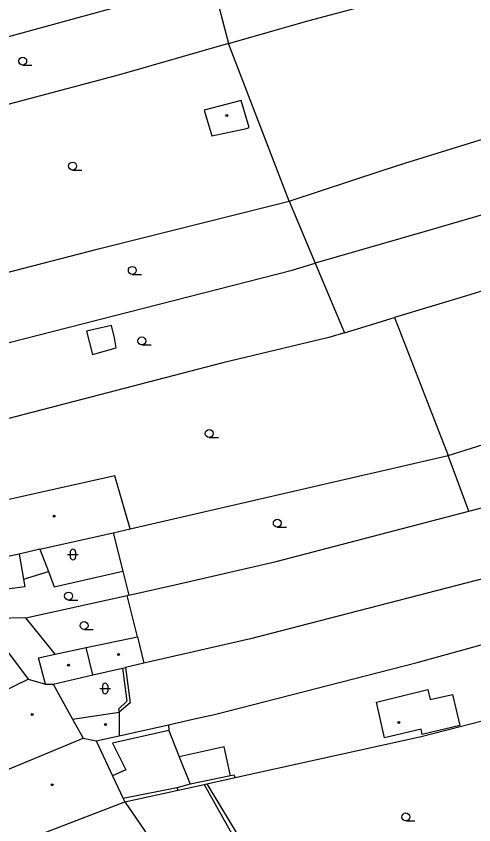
# Model space of a CAD drawing. Extents: x -595546 to -593986, y -1160845 to -1159202.
# Drawn here: x -595285.6 to -595242.1, y -1160447.6 to -1160370.7 of the extents above; entities that cross this region are included whole.
import ezdxf

# ---------------------------------------------------------------- set-up
doc = ezdxf.new("R2010")
doc.units = 0
for name, color, linetype in [('DOP - budovy nerozlisene - VP', 7, 'Continuous'), ('DOP - kresba z DSPS bez souradnic', 7, 'Continuous'), ('DOP - rozhrani ploch obecne', 7, 'Continuous'), ('Level 36', 7, 'Continuous'), ('Level 39', 7, 'Continuous'), ('TM - budovy zdene_ betonove - VP', 7, 'Continuous'), ('TM - letecke snimky - pomocna linie', 7, 'Continuous')]:
    doc.layers.add(name, color=color, linetype=linetype)

msp = doc.modelspace()

# ---------------------------------------------------------------- linework, layer by layer
at = {"layer": 'DOP - budovy nerozlisene - VP'}
for points in [[(-595264.2, -1160378.75), (-595267.71, -1160379.65)], [(-595263.45, -1160381.32), (-595264.2, -1160378.75)], [(-595267.71, -1160379.65), (-595266.99, -1160382.12)], [(-595266.99, -1160382.12), (-595263.68, -1160381.4)], [(-595263.68, -1160381.4), (-595263.45, -1160381.32)]]:
    msp.add_lwpolyline(points, dxfattribs=at)
at = {"layer": 'DOP - kresba z DSPS bez souradnic'}
for points in [[(-595276.53, -1160400.15), (-595278.91, -1160400.68)], [(-595276.25, -1160401.32), (-595276.53, -1160400.15)], [(-595278.91, -1160400.68), (-595278.32, -1160402.89)], [(-595276.08, -1160402.27), (-595276.25, -1160401.32)], [(-595278.32, -1160402.89), (-595276.08, -1160402.27)], [(-595283.34, -1160421.41), (-595282.53, -1160423.52)], [(-595281.97, -1160424.97), (-595275.46, -1160423.49)], [(-595284.89, -1160424.25), (-595282.53, -1160423.52)], [(-595282.53, -1160423.52), (-595281.97, -1160424.97)], [(-595275.47, -1160432.71), (-595275.06, -1160435.86)], [(-595275.06, -1160435.86), (-595275.87, -1160436.62)], [(-595275.87, -1160436.62), (-595275.8, -1160436.88)], [(-595271.06, -1160438.63), (-595276.44, -1160439.85)], [(-595276.44, -1160439.85), (-595275.15, -1160442.37)], [(-595275.15, -1160442.37), (-595276.42, -1160442.96)], [(-595265.21, -1160442.96), (-595269.06, -1160443.73)], [(-595264.86, -1160442.89), (-595265.21, -1160442.96)], [(-595264.77, -1160443.11), (-595264.86, -1160442.89)], [(-595270.3, -1160444.08), (-595275.41, -1160445.11)], [(-595267.45, -1160443.7), (-595262.93, -1160451.23)]]:
    msp.add_lwpolyline(points, dxfattribs=at)
at = {"layer": 'DOP - rozhrani ploch obecne'}
for points in [[(-595257.73, -1160371.13), (-595229.12, -1160363.52)], [(-595302.19, -1160376.99), (-595266.94, -1160367.33)], [(-595266.94, -1160367.33), (-595265.41, -1160373.33)], [(-595265.41, -1160373.33), (-595257.73, -1160371.13)], [(-595265.41, -1160373.33), (-595275.76, -1160376.3)], [(-595259.64, -1160388.32), (-595265.41, -1160373.33)], [(-595275.76, -1160376.3), (-595300.37, -1160382.84)], [(-595248.62, -1160384.69), (-595228.44, -1160378.47)], [(-595250.8, -1160385.4), (-595248.62, -1160384.69)], [(-595259.64, -1160388.32), (-595250.8, -1160385.4)], [(-595228.52, -1160385.9), (-595246.71, -1160391.19)], [(-595277.76, -1160392.84), (-595259.64, -1160388.32)], [(-595259.64, -1160388.32), (-595257.17, -1160394.22)], [(-595246.71, -1160391.19), (-595257.17, -1160394.22)], [(-595291.28, -1160396.33), (-595277.76, -1160392.84)], [(-595259.33, -1160394.87), (-595257.17, -1160394.22)], [(-595257.17, -1160394.22), (-595254.38, -1160400.82)], [(-595289.13, -1160402.49), (-595259.33, -1160394.87)], [(-595242.45, -1160397.22), (-595249.62, -1160399.38)], [(-595240.82, -1160396.72), (-595242.45, -1160397.22)], [(-595254.38, -1160400.82), (-595249.62, -1160399.38)], [(-595249.62, -1160399.38), (-595244.5, -1160412.5)], [(-595254.38, -1160400.82), (-595255.87, -1160401.28)], [(-595255.87, -1160401.28), (-595265.95, -1160403.68)], [(-595265.95, -1160403.68), (-595289.5, -1160409.8)], [(-595244.5, -1160412.5), (-595235.02, -1160409.52)], [(-595274.75, -1160419.48), (-595244.5, -1160412.5)], [(-595242.54, -1160417.78), (-595244.5, -1160412.5)], [(-595242.54, -1160417.78), (-595226.1, -1160413.48)], [(-595260.87, -1160422.56), (-595242.54, -1160417.78)], [(-595276.38, -1160419.85), (-595275.46, -1160423.49)], [(-595270.51, -1160424.79), (-595260.87, -1160422.56)], [(-595234.37, -1160422.45), (-595263.32, -1160429.92)], [(-595247.47, -1160432.17), (-595213.24, -1160422.73)], [(-595275.46, -1160423.49), (-595274.88, -1160425.76)], [(-595274.88, -1160425.76), (-595270.51, -1160424.79)], [(-595284.66, -1160427.92), (-595275.03, -1160425.79)], [(-595274.88, -1160425.76), (-595275.03, -1160425.79)], [(-595274.06, -1160429.72), (-595275.03, -1160425.79)], [(-595263.32, -1160429.92), (-595273.44, -1160432.25)], [(-595275.18, -1160432.64), (-595274.74, -1160436.02)], [(-595266.72, -1160437.13), (-595247.47, -1160432.17)], [(-595274.74, -1160436.02), (-595275.8, -1160436.88)], [(-595247.07, -1160439.22), (-595234.23, -1160435.91)], [(-595271.11, -1160438.09), (-595268.5, -1160437.51), (-595266.72, -1160437.13)], [(-595275.8, -1160439.13), (-595271.11, -1160438.09)], [(-595271.11, -1160438.09), (-595271.06, -1160438.63)], [(-595271.06, -1160438.63), (-595270.08, -1160441.14)], [(-595264.77, -1160443.11), (-595247.07, -1160439.22)], [(-595270.08, -1160441.14), (-595269.06, -1160443.73)], [(-595267.45, -1160443.7), (-595264.77, -1160443.11)], [(-595269.06, -1160443.73), (-595270.3, -1160444.08)], [(-595270.3, -1160444.08), (-595270.19, -1160444.31)], [(-595270.19, -1160444.31), (-595267.71, -1160443.76)], [(-595267.71, -1160443.76), (-595267.45, -1160443.7)], [(-595267.71, -1160443.76), (-595263.22, -1160451.78)], [(-595275.26, -1160445.42), (-595270.19, -1160444.31)]]:
    msp.add_lwpolyline(points, dxfattribs=at)
at = {"layer": 'Level 36'}
for p, q in [((-595284.97, -1160375.385), (-595284.095, -1160375.385)), ((-595280.23, -1160385.355), (-595279.355, -1160385.355)), ((-595274.55, -1160395.275), (-595273.675, -1160395.275)), ((-595273.64, -1160401.975), (-595272.765, -1160401.975)), ((-595267.23, -1160410.775), (-595266.355, -1160410.775)), ((-595260.76, -1160419.305), (-595259.885, -1160419.305)), ((-595280.696, -1160421.906), (-595279.696, -1160421.906)), ((-595280.446, -1160421.656), (-595280.446, -1160422.156)), ((-595279.946, -1160421.656), (-595279.946, -1160422.156)), ((-595280.61, -1160426.235), (-595279.735, -1160426.235)), ((-595279.13, -1160429.035), (-595278.255, -1160429.035)), ((-595277.636, -1160434.646), (-595276.636, -1160434.646)), ((-595277.386, -1160434.396), (-595277.386, -1160434.896)), ((-595276.886, -1160434.396), (-595276.886, -1160434.896)), ((-595248.54, -1160447.225), (-595247.665, -1160447.225))]:
    msp.add_line(p, q, dxfattribs=at)
for centre in [(-595284.97, -1160375.01), (-595280.23, -1160384.98), (-595274.55, -1160394.9), (-595273.64, -1160401.6), (-595267.23, -1160410.4), (-595260.76, -1160418.93), (-595280.61, -1160425.86), (-595279.13, -1160428.66), (-595248.54, -1160446.85)]:
    msp.add_circle(centre, 0.375, dxfattribs=at)
for centre, start, end in [((-595280.196, -1160421.656), 0, 180), ((-595280.196, -1160422.156), 180, 0), ((-595277.136, -1160434.396), 0, 180), ((-595277.136, -1160434.896), 180, 0)]:
    msp.add_arc(centre, 0.25, start, end, dxfattribs=at)
at = {"layer": 'Level 39'}
for centre, radius in [((-595265.56, -1160380.17), 0.09), ((-595265.56, -1160380.17), 0.0398), ((-595281.99, -1160418.27), 0.09), ((-595281.99, -1160418.27), 0.0398), ((-595275.85, -1160431.42), 0.09), ((-595275.85, -1160431.42), 0.0398), ((-595280.62, -1160432.42), 0.09), ((-595280.62, -1160432.42), 0.0398), ((-595284.06, -1160437.12), 0.09), ((-595284.06, -1160437.12), 0.0398), ((-595277.1, -1160438.06), 0.09), ((-595277.1, -1160438.06), 0.0398), ((-595249.2, -1160437.87), 0.09), ((-595249.2, -1160437.87), 0.0398), ((-595282.16, -1160443.79), 0.09), ((-595282.16, -1160443.79), 0.0398)]:
    msp.add_circle(centre, radius, dxfattribs=at)
at = {"layer": 'TM - budovy zdene_ betonove - VP'}
for points in [[(-595276.2, -1160414.43), (-595287.32, -1160416.89)], [(-595274.75, -1160419.48), (-595276.2, -1160414.43)], [(-595276.38, -1160419.85), (-595274.75, -1160419.48)], [(-595283.34, -1160421.41), (-595276.38, -1160419.85)], [(-595285.3, -1160421.86), (-595286.53, -1160422.14)], [(-595283.34, -1160421.41), (-595285.3, -1160421.86)], [(-595285.3, -1160421.86), (-595284.89, -1160424.25)], [(-595284.89, -1160424.25), (-595284.77, -1160424.99)], [(-595284.77, -1160424.99), (-595287.9, -1160425.38)], [(-595288.25, -1160428.71), (-595284.44, -1160433.75)], [(-595278.94, -1160430.76), (-595274.06, -1160429.72)], [(-595274.06, -1160429.72), (-595273.44, -1160432.25)], [(-595281.87, -1160431.39), (-595278.94, -1160430.76)], [(-595278.3, -1160433.36), (-595278.94, -1160430.76)], [(-595283.48, -1160431.73), (-595281.87, -1160431.39)], [(-595282.81, -1160434.24), (-595283.48, -1160431.73)], [(-595278.3, -1160433.36), (-595275.47, -1160432.71)], [(-595275.47, -1160432.71), (-595275.18, -1160432.64)], [(-595273.44, -1160432.25), (-595275.18, -1160432.64)], [(-595282.06, -1160434.23), (-595278.3, -1160433.36)], [(-595293.2, -1160438), (-595284.44, -1160433.75)], [(-595284.44, -1160433.75), (-595282.81, -1160434.24)], [(-595282.81, -1160434.24), (-595282.06, -1160434.23)], [(-595282.06, -1160434.23), (-595280.23, -1160437.56)], [(-595280.23, -1160437.56), (-595275.8, -1160436.88)], [(-595280.23, -1160437.56), (-595279.23, -1160439.37)], [(-595289.25, -1160443.52), (-595279.23, -1160439.37)], [(-595279.23, -1160439.37), (-595278, -1160439.61)], [(-595278, -1160439.61), (-595275.8, -1160439.13)], [(-595278, -1160439.61), (-595276.42, -1160442.96)], [(-595276.42, -1160442.96), (-595275.41, -1160445.11)], [(-595285.14, -1160449.22), (-595275.26, -1160445.42)], [(-595275.41, -1160445.11), (-595275.26, -1160445.42)], [(-595275.26, -1160445.42), (-595265.7, -1160459.37)]]:
    msp.add_lwpolyline(points, dxfattribs=at)
at = {"layer": 'TM - letecke snimky - pomocna linie'}
for points in [[(-595284.66, -1160427.92), (-595287.55, -1160428)], [(-595281.87, -1160431.39), (-595284.66, -1160427.92)], [(-595246.23, -1160435.7), (-595244.11, -1160435.2), (-595243.41, -1160438.17), (-595246.97, -1160439.02), (-595247.09, -1160438.52), (-595250.55, -1160439.34), (-595251.32, -1160435.93), (-595246.43, -1160434.75), (-595246.23, -1160435.7)], [(-595275.8, -1160436.88), (-595275.8, -1160439.13)], [(-595265.21, -1160442.96), (-595265.82, -1160440.18), (-595270.08, -1160441.14)]]:
    msp.add_lwpolyline(points, dxfattribs=at)

doc.saveas('drawing.dxf')
